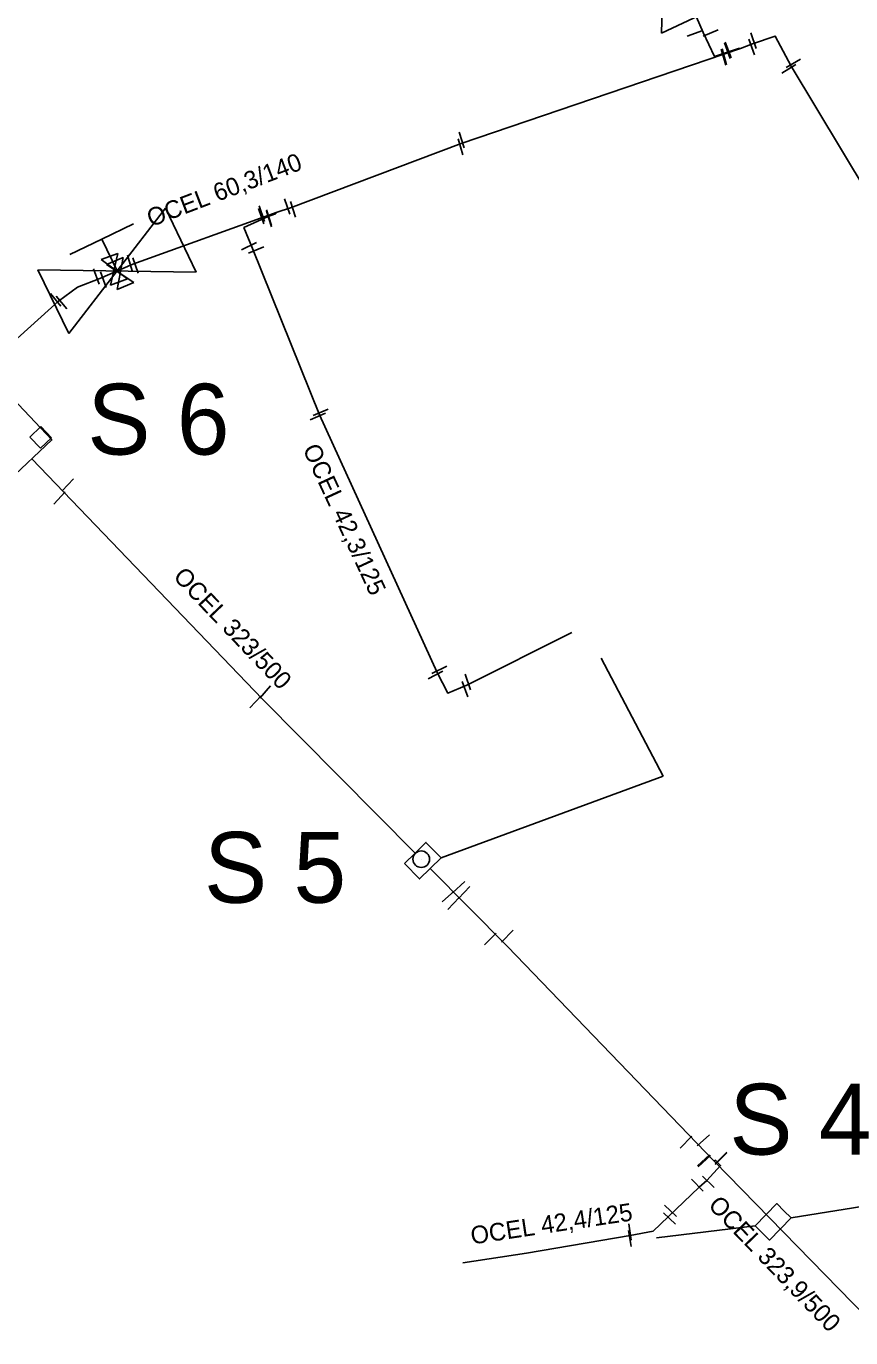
# Model space of a CAD drawing. Extents: x -642943 to -623314, y -1138561 to -1113539.
# Drawn here: x -642303.4 to -642268.5, y -1114761.1 to -1114705.5 of the extents above; entities that cross this region are included whole.
import ezdxf

# ---------------------------------------------------------------- set-up
doc = ezdxf.new("R2010")
doc.units = 0
for name, color, linetype in [('horkovod armatury', 7, 'Continuous'), ('horkovod dimenze', 7, 'Continuous'), ('horkovod předisol', 7, 'Continuous'), ('horkovod sváry', 7, 'Continuous'), ('horkovod trasa', 7, 'Continuous'), ('horkovod zrušený', 7, 'Continuous'), ('horkovod číslo šachty', 7, 'Continuous'), ('horkovod šachty', 7, 'Continuous')]:
    doc.layers.add(name, color=color, linetype=linetype)

# ---------------------------------------------------------------- blocks, each defined once
blk = doc.blocks.new('SPH_1')
at = {"layer": 'horkovod sváry'}
blk.add_line((0.0001, -0.035), (-0.0001, 0.035), dxfattribs=at)
blk = doc.blocks.new('SPH')
at = {"layer": 'horkovod sváry'}
blk.add_line((0, -0.035), (0, 0.035), dxfattribs=at)
blk = doc.blocks.new('SPH_2')
at = {"layer": 'horkovod sváry'}
blk.add_line((-0.0001, -0.0349), (0.0001, 0.0349), dxfattribs=at)
blk = doc.blocks.new('POINT_DISPLAY')
blk.add_line((0, 0), (0, 0))
blk = doc.blocks.new('SH')
at = {"layer": 'horkovod armatury'}
for p, q in [((-0.0568, -0.0385), (-0.0564, 0.0379)), ((-0.0564, 0.0379), (0, 0)), ((0.0007, -0.0004), (0.0582, 0.0375)), ((0.0582, 0.0375), (0.0581, -0.0389)), ((0.0007, -0.0004), (-0.0568, -0.0385)), ((0.0581, -0.0389), (0.0007, -0.0004))]:
    blk.add_line(p, q, dxfattribs=at)
blk = doc.blocks.new('SCH_01_109')
at = {"layer": 'horkovod armatury'}
for p, q in [((10, 5), (-10, -5)), ((-10, -5), (-10, 5)), ((-10, 5), (10, -5)), ((-5, 5), (0, 5)), ((0, 5), (0, 0)), ((5, 5), (0, 5)), ((10, -5), (10, 5))]:
    blk.add_line(p, q, dxfattribs=at)

msp = doc.modelspace()

# ---------------------------------------------------------------- linework, layer by layer
at = {"layer": 'horkovod předisol'}
msp.add_line((-642267.008, -1114761.085), (-642274.315, -1114753.606), dxfattribs=at)
for points in [[(-642273.2, -1114706.461), (-642273.283, -1114706.461), (-642274.302, -1114706.811), (-642274.778, -1114705.795), (-642275.955, -1114703.076), (-642276.515, -1114701.785)], [(-642273.2, -1114706.461), (-642272.683, -1114706.265), (-642271.721, -1114705.941), (-642271.051, -1114707.22), (-642265.658, -1114716.189), (-642264.599, -1114717.899), (-642263.777, -1114717.377), (-642259.642, -1114714.823), (-642257.679, -1114713.578), (-642255.715, -1114712.301), (-642254.261, -1114711.369), (-642253.326, -1114710.769), (-642252.703, -1114711.578), (-642250.768, -1114714.043), (-642250.178, -1114714.794), (-642249.367, -1114714.186), (-642246.886, -1114712.297)], [(-642292.818, -1114713.4), (-642292.262, -1114713.22), (-642285.032, -1114710.491), (-642273.2, -1114706.461)], [(-642308.17, -1114720.391), (-642306.992, -1114721.546), (-642305.755, -1114720.476), (-642302.077, -1114717.169), (-642301.275, -1114716.574), (-642300.333, -1114716.204), (-642298.928, -1114715.605), (-642292.818, -1114713.4)], [(-642292.818, -1114713.4), (-642292.892, -1114713.474), (-642293.195, -1114713.586), (-642294.23, -1114714.053), (-642293.86, -1114714.937), (-642291.033, -1114721.981), (-642286.037, -1114732.899), (-642285.592, -1114733.777), (-642284.794, -1114733.444), (-642280.335, -1114731.207)], [(-642303.211, -1114723.854), (-642293.44, -1114734.038), (-642286.976, -1114740.551)], [(-642286.334, -1114741.201), (-642283.061, -1114744.511), (-642274.315, -1114753.606)], [(-642274.315, -1114753.606), (-642274.258, -1114753.565), (-642274.043, -1114753.789), (-642274.628, -1114754.422), (-642274.946, -1114754.706), (-642276.265, -1114755.967), (-642276.889, -1114756.564), (-642277.869, -1114756.747), (-642282.263, -1114757.503), (-642284.962, -1114757.917)]]:
    msp.add_lwpolyline(points, dxfattribs=at)
at = {"layer": 'horkovod trasa'}
msp.add_line((-642267.008, -1114761.085), (-642274.315, -1114753.606), dxfattribs=at)
for points in [[(-642273.2, -1114706.461), (-642273.283, -1114706.461), (-642274.302, -1114706.811), (-642274.778, -1114705.795), (-642275.955, -1114703.076), (-642276.515, -1114701.785)], [(-642273.2, -1114706.461), (-642272.683, -1114706.265), (-642271.721, -1114705.941), (-642271.051, -1114707.22), (-642265.658, -1114716.189), (-642264.599, -1114717.899), (-642263.777, -1114717.377), (-642259.642, -1114714.823), (-642257.679, -1114713.578), (-642255.715, -1114712.301), (-642254.261, -1114711.369), (-642253.326, -1114710.769), (-642252.703, -1114711.578), (-642250.768, -1114714.043), (-642250.178, -1114714.794), (-642249.367, -1114714.186), (-642246.886, -1114712.297)], [(-642292.818, -1114713.4), (-642292.262, -1114713.22), (-642285.032, -1114710.491), (-642273.2, -1114706.461)], [(-642308.17, -1114720.391), (-642306.992, -1114721.546), (-642305.755, -1114720.476), (-642302.077, -1114717.169), (-642301.275, -1114716.574), (-642300.333, -1114716.204), (-642298.928, -1114715.605), (-642292.818, -1114713.4)], [(-642292.818, -1114713.4), (-642292.892, -1114713.474), (-642293.195, -1114713.586), (-642294.23, -1114714.053), (-642293.86, -1114714.937), (-642291.033, -1114721.981), (-642286.037, -1114732.899), (-642285.592, -1114733.777), (-642284.794, -1114733.444), (-642280.335, -1114731.207)], [(-642303.211, -1114723.854), (-642293.44, -1114734.038), (-642286.976, -1114740.551)], [(-642286.334, -1114741.201), (-642283.061, -1114744.511), (-642274.315, -1114753.606)], [(-642274.315, -1114753.606), (-642274.258, -1114753.565), (-642274.043, -1114753.789), (-642274.628, -1114754.422), (-642274.946, -1114754.706), (-642276.265, -1114755.967), (-642276.889, -1114756.564), (-642277.869, -1114756.747), (-642282.263, -1114757.503), (-642284.962, -1114757.917)]]:
    msp.add_lwpolyline(points, dxfattribs=at)
at = {"layer": 'horkovod zrušený'}
for p, q in [((-642276.475, -1114737.29), (-642279.101, -1114732.297)), ((-642285.879, -1114740.753), (-642276.475, -1114737.29)), ((-642271.054, -1114756.01), (-642261.204, -1114754.396)), ((-642272.577, -1114756.341), (-642276.747, -1114756.858))]:
    msp.add_line(p, q, dxfattribs=at)
at = {"layer": 'horkovod šachty'}
for p, q in [((-642302.826, -1114722.483), (-642303.298, -1114722.928)), ((-642303.298, -1114722.928), (-642302.851, -1114723.4)), ((-642302.381, -1114722.954), (-642302.826, -1114722.483)), ((-642302.851, -1114723.4), (-642302.381, -1114722.954))]:
    msp.add_line(p, q, dxfattribs=at)
for points in [[(-642306.551, -1114722.266), (-642304.179, -1114724.771), (-642302.363, -1114723.052), (-642304.735, -1114720.547), (-642306.551, -1114722.266)], [(-642287.432, -1114740.999), (-642286.79, -1114741.649), (-642285.879, -1114740.753), (-642286.517, -1114740.101), (-642286.976, -1114740.551), (-642287.432, -1114740.999)], [(-642271.352, -1114755.721), (-642271.663, -1114755.403), (-642272.577, -1114756.341), (-642271.968, -1114756.948), (-642271.054, -1114756.01), (-642271.362, -1114755.71)]]:
    msp.add_lwpolyline(points, dxfattribs=at)
msp.add_circle((-642286.718, -1114740.812), 0.35, dxfattribs=at)

# ---------------------------------------------------------------- block references
at = {"layer": 'horkovod armatury'}
for name, p, xscale, yscale, rotation in [('SCH_01_109', (-642276.464, -1114702.471), 0.2999871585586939, 0.2999871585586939, -64.6967969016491), ('SCH_01_109', (-642299.599, -1114715.891), 0.29998715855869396, 0.2999871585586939, 25.743297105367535), ('SH', (-642299.72, -1114715.81), 10.000004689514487, 10.000004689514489, -69.53997820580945), ('SH', (-642299.47, -1114715.99), 10.0000155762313, 10.000015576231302, -67.1219291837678)]:
    msp.add_blockref(name, p, dxfattribs=dict(at, xscale=xscale, yscale=yscale, rotation=rotation))
at = {"layer": 'horkovod sváry'}
for name, p, xscale, yscale, rotation in [('SPH_2', (-642274.456, -1114705.812), 10.000015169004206, 10.000015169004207, -66.4571369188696), ('SPH_1', (-642275.12, -1114705.83), 9.999994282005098, 9.9999942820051, -70.30807395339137), ('SPH', (-642273.75, -1114706.56), 9.999996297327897, 9.999996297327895, 20.08488479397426), ('SPH_1', (-642273.72, -1114706.53), 9.9999856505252, 9.999985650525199, 20.676925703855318), ('SPH', (-642272.72, -1114706.4), 9.999996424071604, 9.999996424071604, 19.785179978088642), ('SPH', (-642272.65, -1114706.13), 10.000008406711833, 10.000008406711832, 18.550199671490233), ('SPH', (-642273.92, -1114706.83), 10.000000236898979, 10.000000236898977, 15.96320704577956), ('SPH', (-642273.88, -1114706.82), 10.000004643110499, 10.0000046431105, 16.002054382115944), ('SPH', (-642271.15, -1114707.33), 10.000008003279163, 10.000008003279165, -59.35402464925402), ('SPH_1', (-642270.96, -1114707.09), 10.000001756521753, 10.000001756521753, -59.66115406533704), ('SPH_1', (-642285.01, -1114710.34), 9.999990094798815, 9.999990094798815, 17.77439250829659), ('SPH', (-642285.06, -1114710.63), 9.99998417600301, 9.999984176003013, 16.50872913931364), ('SPH_1', (-642292.4, -1114713.16), 10.00001681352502, 10.00001681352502, 18.788718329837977), ('SPH_1', (-642293.5, -1114713.57), 9.99997698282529, 9.999976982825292, 18.87731170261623), ('SPH_1', (-642293.47, -1114713.47), 10.000022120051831, 10.000022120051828, 18.13500899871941), ('SPH_1', (-642293.17, -1114713.69), 9.999985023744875, 9.999985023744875, 17.96558666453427), ('SPH_1', (-642293.17, -1114713.63), 9.999988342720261, 9.999988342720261, 17.790086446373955), ('SPH_1', (-642292.15, -1114713.28), 9.999988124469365, 9.999988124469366, 17.93360899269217), ('SPH_1', (-642294.01, -1114714.84), 9.999978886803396, 9.999978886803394, -64.30302738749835), ('SPH_1', (-642293.71, -1114715), 9.999986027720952, 9.999986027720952, -67.1855516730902), ('SPH_1', (-642299.06, -1114715.55), 10.000024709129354, 10.00002470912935, 17.060162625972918), ('SPH_2', (-642298.82, -1114715.66), 10.000003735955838, 10.00000373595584, 18.964975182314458), ('SPH_2', (-642300.48, -1114716.13), 10.000007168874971, 10.000007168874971, 20.42186221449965), ('SPH_2', (-642300.18, -1114716.26), 10.000006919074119, 10.000006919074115, 19.762476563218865), ('SPH_2', (-642302.2, -1114717.11), 10.000016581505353, 10.000016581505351, 39.5775813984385), ('SPH_2', (-642301.96, -1114717.23), 10.000004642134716, 10.000004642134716, 40.904113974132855), ('SPH', (-642290.98, -1114721.88), 9.999993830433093, 9.999993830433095, -66.3487758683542), ('SPH_1', (-642291.1, -1114722.06), 9.99998249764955, 9.99998249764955, -66.57138063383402), ('SPH_2', (-642301.69, -1114724.95), 10.000005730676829, 10.000005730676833, -43.942693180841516), ('SPH_2', (-642302.04, -1114725.51), 9.999983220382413, 9.999983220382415, -41.98269092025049), ('SPH', (-642286.12, -1114733.01), 9.999997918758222, 9.999997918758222, -62.583459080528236), ('SPH', (-642285.95, -1114732.79), 9.999978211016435, 9.999978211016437, -63.82417025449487), ('SPH_1', (-642293.33, -1114733.73), 10.00001689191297, 10.00001689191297, -40.61732684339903), ('SPH_1', (-642284.86, -1114733.61), 10.000002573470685, 10.000002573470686, 19.842736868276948), ('SPH_1', (-642284.75, -1114733.3), 10.000017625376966, 10.000017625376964, 18.926584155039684), ('SPH_2', (-642293.74, -1114734.14), 9.999973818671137, 9.999973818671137, -43.15326563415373), ('SPH_1', (-642285.13, -1114742), 9.999991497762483, 9.999991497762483, -47.47050809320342), ('SPH_1', (-642285.57, -1114742.38), 10.000007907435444, 10.000007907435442, -48.030715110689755), ('SPH_1', (-642284.9, -1114742.22), 10.000018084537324, 10.000018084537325, -42.77930394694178), ('SPH_1', (-642285.35, -1114742.69), 9.999990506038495, 9.999990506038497, -42.56933527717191), ('SPH_1', (-642283.79, -1114744.19), 9.999990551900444, 9.999990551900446, -46.14127740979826), ('SPH', (-642283.07, -1114744.07), 9.99998292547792, 9.999982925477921, -44.1551510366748), ('SPH', (-642275.5, -1114752.8), 9.999999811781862, 9.999999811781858, -44.350243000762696), ('SPH_1', (-642274.77, -1114752.72), 10.00002030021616, 10.00002030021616, -47.19162051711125), ('SPH_1', (-642274.76, -1114753.57), 10.000012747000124, 10.000012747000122, -47.19048939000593), ('SPH_1', (-642274.73, -1114753.6), 10.000005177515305, 10.000005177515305, -47.414799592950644), ('SPH_1', (-642274.02, -1114753.5), 9.999982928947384, 9.999982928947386, -45.792018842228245), ('SPH_1', (-642274.02, -1114753.47), 9.999983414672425, 9.999983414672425, -45.441845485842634), ('SPH_1', (-642275.03, -1114754.62), 9.999995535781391, 9.999995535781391, 44.772287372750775), ('SPH', (-642274.56, -1114754.48), 10.00000861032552, 10.00000861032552, 45.4105260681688), ('SPH_1', (-642276.16, -1114755.71), 10.000002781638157, 10.000002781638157, 47.21843384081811), ('SPH_1', (-642277.87, -1114756.6), 9.999978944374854, 9.999978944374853, 7.976268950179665), ('SPH_1', (-642276.2, -1114756.03), 10.000019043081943, 10.000019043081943, 45.94277189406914), ('SPH_1', (-642277.88, -1114756.88), 9.999993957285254, 9.999993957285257, 9.224016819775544)]:
    msp.add_blockref(name, p, dxfattribs=dict(at, xscale=xscale, yscale=yscale, rotation=rotation))
at = {"layer": 'horkovod šachty'}
for p in [(-642302.839, -1114722.948), (-642286.718, -1114740.812)]:
    msp.add_blockref('POINT_DISPLAY', p, dxfattribs=at)

# ---------------------------------------------------------------- texts
at = {"layer": 'horkovod dimenze'}
for s, height, rotation, p in [('OCEL 60,3/140', 0.74998, 20.8867, (-642298.162, -1114714.037)), ('OCEL 42,3/125', 0.75, 294.7518, (-642291.754, -1114723.429)), ('OCEL 323/500', 0.75, 313.5963, (-642297.261, -1114728.877)), ('OCEL 323,9/500', 0.75, 313.8171, (-642274.603, -1114755.51)), ('OCEL 42,4/125', 0.75, 8.5192, (-642284.567, -1114757.135))]:
    msp.add_text(s, height=height, rotation=rotation, dxfattribs=at).set_placement(p)
at = {"layer": 'horkovod číslo šachty'}
for s, p in [('S 6', (-642300.861, -1114723.67)), ('S 5', (-642295.919, -1114742.657)), ('S 4', (-642273.669, -1114753.326))]:
    msp.add_text(s, height=3, dxfattribs=at).set_placement(p)

doc.saveas('drawing.dxf')
